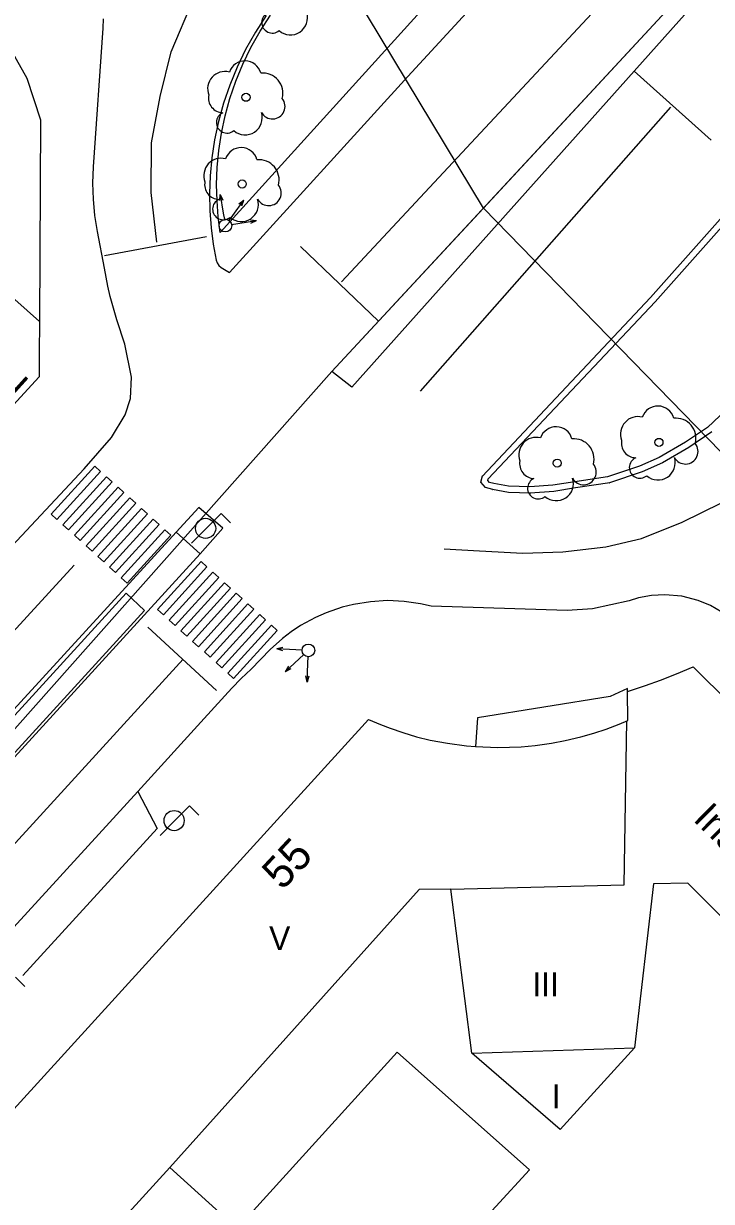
# Model space of a CAD drawing. Extents: x 282771 to 285132, y 4823109 to 4825496.
# Drawn here: x 284216.4 to 284259.9, y 4823429.9 to 4823504.4 of the extents above; entities that cross this region are included whole.
import ezdxf

# ---------------------------------------------------------------- set-up
doc = ezdxf.new("R2010")
doc.units = 0
for name, color, linetype in [('ACERA-BORDILLO', 7, 'Continuous'), ('ACERA-INTERIOR', 7, 'Continuous'), ('ARBOL', 7, 'Continuous'), ('BORDILLO', 7, 'Continuous'), ('CALLE-EJE', 7, 'Continuous'), ('COLEGIO-AREA', 7, 'Continuous'), ('COLEGIO-TEXTO', 7, 'Continuous'), ('EDIFICIO', 7, 'Continuous'), ('FAROLA', 7, 'Continuous'), ('MEDIANERA', 7, 'Continuous'), ('NUM-PORTAL', 7, 'Continuous'), ('PASO-PEATONES', 7, 'Continuous'), ('SEMAFORO', 7, 'Continuous'), ('SENAL-VIARIA', 7, 'Continuous'), ('TXT-ALTURA-EDIFICIO', 7, 'Continuous'), ('ZONA-VERDE', 7, 'Continuous')]:
    doc.layers.add(name, color=color, linetype=linetype)

msp = doc.modelspace()

# ---------------------------------------------------------------- linework, layer by layer
at = {"layer": 'ACERA-BORDILLO'}
for points in [[(284211.102, 4823466.469), (284220.245, 4823476.229), (284221.975, 4823478.214), (284222.835, 4823479.633), (284223.182, 4823480.666), (284223.246, 4823482.012), (284222.82, 4823484.102), (284222.307, 4823485.647), (284221.889, 4823487.121), (284221.754, 4823487.782), (284221.527, 4823488.92), (284221.089, 4823491.229), (284220.93, 4823492.241), (284220.836, 4823493.263), (284220.808, 4823494.289), (284220.845, 4823495.312), (284221.448, 4823504.08), (284221.477, 4823504.669)], [(284260.548, 4823467.171), (284259.825, 4823467.586), (284259.042, 4823467.911), (284258.005, 4823468.179), (284256.937, 4823468.27), (284256.09, 4823468.221), (284255.272, 4823468.069), (284254.685, 4823467.895), (284252.376, 4823467.39), (284250.77, 4823467.279), (284242.17, 4823467.554), (284241.505, 4823467.705), (284240.472, 4823467.846), (284239.413, 4823467.898), (284238.338, 4823467.829), (284237.266, 4823467.663), (284236.561, 4823467.487), (284235.533, 4823467.129), (284234.872, 4823466.837), (284233.924, 4823466.326), (284233.331, 4823465.935), (284232.773, 4823465.51), (284232.008, 4823464.815), (284230.807, 4823463.575), (284230.174, 4823462.986), (284229.58, 4823462.37), (284227.823, 4823460.449), (284223.633, 4823455.825), (284224.854, 4823453.496), (284223.088, 4823451.557), (284216.378, 4823444.211)]]:
    msp.add_lwpolyline(points, dxfattribs=at)
at = {"layer": 'ACERA-INTERIOR'}
msp.add_lwpolyline([(284254.578, 4823462.165), (284254.576, 4823462.338), (284253.487, 4823461.843), (284245.106, 4823460.496), (284244.968, 4823458.668)], dxfattribs=at)
at = {"layer": 'ARBOL'}
for centre in [(284230.477, 4823499.71), (284230.237, 4823494.23), (284256.567, 4823477.9), (284250.137, 4823476.59)]:
    msp.add_circle(centre, 0.255, dxfattribs=at)
for centre, radius, start, end in [((284232.137, 4823504.44), 0.672, 113.73672, 309.4725), ((284233.277, 4823504.74), 1.086, 228.95447, 17.92796), ((284230.407, 4823500.97), 1.038, 15.64228, 161.38435), ((284229.147, 4823500.24), 1.097, 75.4318, 200.55608), ((284231.537, 4823499.97), 1.272, 345.03273, 95.79925), ((284229.037, 4823499.67), 0.935, 168.59898, 268.13236), ((284232.147, 4823499.14), 0.797, 208.96246, 38.99103), ((284229.277, 4823498.12), 0.672, 113.73672, 309.4725), ((284230.417, 4823498.42), 1.086, 228.95447, 17.92796), ((284228.907, 4823494.76), 1.097, 75.4318, 200.55608), ((284230.167, 4823495.49), 1.038, 15.64228, 161.38435), ((284231.297, 4823494.49), 1.272, 345.03273, 95.79925), ((284228.797, 4823494.19), 0.935, 168.59898, 268.13236), ((284231.907, 4823493.66), 0.797, 208.96246, 38.99103), ((284229.037, 4823492.64), 0.672, 113.73672, 309.4725), ((284230.177, 4823492.94), 1.086, 228.95447, 17.92796), ((284256.497, 4823479.16), 1.038, 15.64228, 161.38435), ((284255.237, 4823478.43), 1.097, 75.4318, 200.55608), ((284257.627, 4823478.16), 1.272, 345.03273, 95.79925), ((284250.067, 4823477.85), 1.038, 15.64228, 161.38435), ((284248.807, 4823477.12), 1.097, 75.4318, 200.55608), ((284251.197, 4823476.85), 1.272, 345.03273, 95.79925), ((284255.127, 4823477.86), 0.935, 168.59898, 268.13236), ((284258.237, 4823477.33), 0.797, 208.96246, 38.99103), ((284248.697, 4823476.55), 0.935, 168.59898, 268.13236), ((284251.807, 4823476.02), 0.797, 208.96246, 38.99103), ((284255.367, 4823476.31), 0.672, 113.73672, 309.4725), ((284256.507, 4823476.61), 1.086, 228.95447, 17.92796), ((284248.937, 4823475), 0.672, 113.73672, 309.4725), ((284250.077, 4823475.3), 1.086, 228.95447, 17.92796)]:
    msp.add_arc(centre, radius, start, end, dxfattribs=at)
at = {"layer": 'BORDILLO'}
for points in [[(284231.755, 4823504.878), (284231.068, 4823503.824), (284230.453, 4823502.735), (284229.911, 4823501.618), (284229.444, 4823500.482), (284229.053, 4823499.332), (284228.735, 4823498.176), (284228.492, 4823497.022), (284228.319, 4823495.874), (284228.214, 4823494.739), (284228.175, 4823493.623), (284228.197, 4823492.529), (284228.277, 4823491.463), (284228.41, 4823490.426), (284228.592, 4823489.424), (284228.649, 4823489.241), (284228.759, 4823489.075), (284228.91, 4823488.946), (284229.441, 4823488.63), (284240.705, 4823501.024), (284250.831, 4823512.042)], [(284259.918, 4823478.56), (284258.456, 4823477.58), (284256.782, 4823476.597), (284256.793, 4823476.602), (284255.496, 4823476.033), (284253.447, 4823475.341), (284253.464, 4823475.345), (284251.304, 4823475.017), (284249.929, 4823474.805), (284248.435, 4823474.698), (284248.444, 4823474.698), (284247.063, 4823474.722), (284246.05, 4823474.918), (284246.061, 4823474.915), (284246.061, 4823474.915), (284245.615, 4823475.039), (284245.304, 4823475.381), (284245.425, 4823475.792), (284245.425, 4823475.792), (284245.399, 4823475.743), (284256.041, 4823487.067), (284266.199, 4823498.496)], [(284068.04, 4823296.113), (284227.582, 4823470.859), (284229.022, 4823472.484), (284227.49, 4823473.777), (284226.068, 4823472.225)], [(284227.582, 4823470.859), (284226.068, 4823472.225), (284064.881, 4823296.153)]]:
    msp.add_lwpolyline(points, dxfattribs=at)
at = {"layer": 'CALLE-EJE'}
for points in [[(284307.693, 4823559.92), (284271.874, 4823520.72), (284258.097, 4823506.327), (284245.476, 4823492.711)], [(284245.476, 4823492.711), (284211.347, 4823549.319)], [(284245.476, 4823492.711), (284235.899, 4823482.379), (284176.954, 4823415.93), (284155.747, 4823392.671), (284050.268, 4823277.098)], [(284311.766, 4823424.631), (284245.476, 4823492.711)]]:
    msp.add_lwpolyline(points, dxfattribs=at)
at = {"layer": 'COLEGIO-AREA'}
for points in [[(284211.308, 4823430.831), (284238.207, 4823460.39), (284238.967, 4823460.07), (284239.587, 4823459.83), (284240.387, 4823459.56), (284241.247, 4823459.3), (284242.107, 4823459.09), (284243.207, 4823458.88), (284244.397, 4823458.72), (284244.967, 4823458.67), (284246.397, 4823458.61), (284247.857, 4823458.66), (284248.737, 4823458.74), (284249.777, 4823458.88), (284250.637, 4823459.05), (284251.637, 4823459.28), (284252.447, 4823459.52), (284253.237, 4823459.78), (284254.047, 4823460.09), (284254.597, 4823460.33), (284254.577, 4823462.16), (284255.727, 4823462.54), (284256.657, 4823462.88), (284257.677, 4823463.27), (284258.727, 4823463.71), (284298.987, 4823423.801)], [(284285.866, 4823422.444), (284258.397, 4823450.041), (284256.217, 4823449.99), (284255.017, 4823439.64), (284250.327, 4823434.471), (284244.747, 4823439.291), (284243.427, 4823449.66), (284241.417, 4823449.65), (284225.657, 4823432.07), (284229.917, 4823428.221), (284240.027, 4823439.371), (284248.377, 4823431.931), (284235.627, 4823418.021)]]:
    msp.add_lwpolyline(points, dxfattribs=at)
at = {"layer": 'EDIFICIO'}
for points in [[(284207.067, 4823517.94), (284216.637, 4823500.91), (284217.497, 4823498.29), (284217.437, 4823485.54), (284217.417, 4823483.51), (284217.397, 4823482.05), (284204.308, 4823467.78)], [(284211.307, 4823430.831), (284238.207, 4823460.39), (284238.967, 4823460.07), (284239.587, 4823459.83), (284240.387, 4823459.56), (284241.247, 4823459.3), (284242.107, 4823459.09), (284243.207, 4823458.88), (284244.397, 4823458.72), (284244.967, 4823458.67), (284246.397, 4823458.61), (284247.857, 4823458.66), (284248.737, 4823458.74), (284249.777, 4823458.88), (284250.637, 4823459.05), (284251.637, 4823459.28), (284252.447, 4823459.52), (284253.237, 4823459.78), (284254.047, 4823460.09), (284254.597, 4823460.33), (284254.577, 4823462.16), (284255.727, 4823462.54), (284256.657, 4823462.88), (284257.677, 4823463.27), (284258.727, 4823463.71), (284298.987, 4823423.801)], [(284283.615, 4823424.685), (284258.397, 4823450.04), (284256.217, 4823449.99), (284255.017, 4823439.641), (284250.327, 4823434.471), (284244.747, 4823439.291), (284243.427, 4823449.66), (284241.417, 4823449.65), (284225.657, 4823432.071), (284229.917, 4823428.221), (284240.027, 4823439.371), (284248.377, 4823431.931), (284235.627, 4823418.021)]]:
    msp.add_lwpolyline(points, dxfattribs=at)
at = {"layer": 'FAROLA'}
for p, q in [((284228.904, 4823473.395), (284227.964, 4823472.465)), ((284229.494, 4823472.805), (284228.904, 4823473.395)), ((284227.964, 4823472.465), (284227.034, 4823471.525)), ((284226.912, 4823454.926), (284225.972, 4823453.996)), ((284227.502, 4823454.336), (284226.912, 4823454.926)), ((284225.972, 4823453.996), (284225.042, 4823453.056)), ((284216.512, 4823443.515), (284215.922, 4823444.105))]:
    msp.add_line(p, q, dxfattribs=at)
for centre in [(284227.924, 4823472.465), (284225.932, 4823453.996)]:
    msp.add_circle(centre, 0.637, dxfattribs=at)
at = {"layer": 'MEDIANERA'}
for points in [[(284217.437, 4823485.54), (284208.277, 4823493.7)], [(284243.427, 4823449.66), (284254.367, 4823449.94), (284254.547, 4823460.3)], [(284244.747, 4823439.291), (284255.017, 4823439.641)], [(284218.547, 4823424.251), (284225.657, 4823432.071)]]:
    msp.add_lwpolyline(points, dxfattribs=at)
at = {"layer": 'PASO-PEATONES'}
for points in [[(284218.157, 4823473.371), (284220.914, 4823476.406), (284221.285, 4823476.069), (284218.527, 4823473.035)], [(284218.897, 4823472.699), (284221.655, 4823475.733), (284222.025, 4823475.397), (284219.267, 4823472.363)], [(284219.637, 4823472.026), (284222.395, 4823475.061), (284222.765, 4823474.724), (284220.008, 4823471.69)], [(284220.378, 4823471.354), (284223.135, 4823474.388), (284223.505, 4823474.052), (284220.748, 4823471.018)], [(284221.118, 4823470.681), (284223.875, 4823473.716), (284224.245, 4823473.379), (284221.488, 4823470.345)], [(284221.858, 4823470.009), (284224.615, 4823473.043), (284224.985, 4823472.707), (284222.228, 4823469.672)], [(284222.598, 4823469.336), (284225.355, 4823472.371), (284225.725, 4823472.034), (284222.968, 4823469)], [(284224.884, 4823467.343), (284227.641, 4823470.377), (284228.011, 4823470.041), (284225.254, 4823467.007)], [(284225.624, 4823466.67), (284228.381, 4823469.705), (284228.751, 4823469.368), (284225.994, 4823466.334)], [(284226.364, 4823465.998), (284229.121, 4823469.032), (284229.491, 4823468.696), (284226.734, 4823465.662)], [(284227.104, 4823465.325), (284229.861, 4823468.36), (284230.231, 4823468.023), (284227.474, 4823464.989)], [(284227.844, 4823464.653), (284230.601, 4823467.687), (284230.972, 4823467.351), (284228.214, 4823464.317)], [(284228.584, 4823463.98), (284231.342, 4823467.015), (284231.712, 4823466.679), (284228.954, 4823463.644)], [(284229.325, 4823463.308), (284232.082, 4823466.342), (284232.452, 4823466.006), (284229.695, 4823462.972)]]:
    msp.add_lwpolyline(points, close=True, dxfattribs=at)
at = {"layer": 'SEMAFORO'}
for p, q in [((284228.812, 4823493.179), (284228.849, 4823493.57)), ((284228.849, 4823493.57), (284229.043, 4823492.386)), ((284228.849, 4823493.57), (284229.009, 4823493.212)), ((284229.635, 4823492.24), (284230.336, 4823493.217)), ((284230.021, 4823492.973), (284230.336, 4823493.217)), ((284230.205, 4823492.841), (284230.336, 4823493.217)), ((284229.043, 4823492.386), (284229.108, 4823491.991)), ((284229.404, 4823491.918), (284229.635, 4823492.24)), ((284229.568, 4823491.662), (284229.962, 4823491.727)), ((284229.962, 4823491.727), (284231.146, 4823491.921)), ((284230.755, 4823491.958), (284231.146, 4823491.921)), ((284230.788, 4823491.761), (284231.146, 4823491.921)), ((284232.808, 4823464.927), (284232.423, 4823464.845)), ((284233.622, 4823464.79), (284232.423, 4823464.845)), ((284232.799, 4823464.727), (284232.423, 4823464.845)), ((284234.022, 4823464.772), (284233.622, 4823464.79)), ((284233.836, 4823464.219), (284232.948, 4823463.409)), ((284234.129, 4823464.486), (284233.836, 4823464.219)), ((284234.33, 4823462.755), (284234.385, 4823463.954)), ((284234.385, 4823463.954), (284234.403, 4823464.354)), ((284233.154, 4823463.75), (284232.948, 4823463.409)), ((284233.307, 4823463.583), (284232.948, 4823463.409)), ((284234.33, 4823462.755), (284234.247, 4823463.14)), ((284234.447, 4823463.13), (284234.33, 4823462.755))]:
    msp.add_line(p, q, dxfattribs=at)
for centre in [(284229.173, 4823491.597), (284234.421, 4823464.753)]:
    msp.add_circle(centre, 0.4, dxfattribs=at)
at = {"layer": 'SENAL-VIARIA'}
for points in [[(284224.832, 4823490.552), (284224.477, 4823493.688), (284224.509, 4823496.823), (284225.058, 4823499.765), (284225.737, 4823502.577), (284227.158, 4823505.939), (284228.419, 4823508.008), (284230.099, 4823510.368), (284231.262, 4823511.628), (284233.007, 4823513.212), (284235.366, 4823514.764), (284238.403, 4823516.283), (284241.375, 4823517.124), (284243.605, 4823517.609), (284245.382, 4823517.738), (284247.418, 4823517.738), (284249.776, 4823517.479), (284252.006, 4823516.736), (284253.848, 4823516.057)], [(284255.544, 4823508.488), (284236.507, 4823488.047)], [(284258.706, 4823505.514), (284258.097, 4823506.327), (284235.899, 4823482.379)], [(284258.706, 4823505.514), (284237.17, 4823481.383), (284235.899, 4823482.379)], [(284259.87, 4823497), (284255.008, 4823501.37)], [(284257.293, 4823499.093), (284241.483, 4823481.129)], [(284242.999, 4823471.179), (284245.229, 4823471.05), (284247.975, 4823470.889), (284250.495, 4823470.986), (284253.21, 4823471.309), (284255.471, 4823471.826), (284258.024, 4823472.86), (284260.512, 4823474.089), (284262.031, 4823475.156), (284263.905, 4823476.836), (284265.262, 4823478.226), (284266.942, 4823480.295), (284268.751, 4823483.011), (284269.656, 4823485.209), (284270.69, 4823488.086), (284271.304, 4823491.15), (284271.498, 4823493.704), (284271.369, 4823496.031)], [(284221.542, 4823489.702), (284227.986, 4823490.922)], [(284233.924, 4823490.276), (284238.856, 4823485.569)], [(284069.021, 4823305.625), (284069.021, 4823305.625), (284219.616, 4823470.135)], [(284224.263, 4823466.223), (284228.613, 4823462.229)], [(284217.687, 4823454.539), (284226.498, 4823464.196)], [(284214.199, 4823445.532), (284223.633, 4823455.825)], [(284058.563, 4823280.312), (284072.564, 4823295.641), (284217.687, 4823454.539)]]:
    msp.add_lwpolyline(points, dxfattribs=at)
at = {"layer": 'ZONA-VERDE'}
for p, q in [((284248.585, 4823512.98), (284228.845, 4823491.171)), ((284231.37, 4823503.899), (284232.022, 4823504.901)), ((284230.785, 4823502.864), (284231.37, 4823503.899)), ((284230.271, 4823501.803), (284230.785, 4823502.864)), ((284229.827, 4823500.723), (284230.271, 4823501.803)), ((284229.455, 4823499.631), (284229.827, 4823500.723)), ((284229.154, 4823498.533), (284229.455, 4823499.631)), ((284228.922, 4823497.436), (284229.154, 4823498.533)), ((284256.333, 4823486.793), (284266.498, 4823498.23)), ((284228.758, 4823496.346), (284228.922, 4823497.436)), ((284228.659, 4823495.268), (284228.758, 4823496.346)), ((284228.621, 4823494.207), (284228.659, 4823495.268)), ((284228.643, 4823493.169), (284228.621, 4823494.207)), ((284228.718, 4823492.155), (284228.643, 4823493.169)), ((284228.845, 4823491.171), (284228.718, 4823492.155)), ((284245.774, 4823475.588), (284256.333, 4823486.793)), ((284261.21, 4823480.34), (284259.63, 4823478.839)), ((284259.63, 4823478.839), (284258.234, 4823477.913)), ((284258.234, 4823477.913), (284256.58, 4823476.942)), ((284256.58, 4823476.942), (284255.336, 4823476.4)), ((284253.319, 4823475.72), (284251.245, 4823475.412)), ((284255.336, 4823476.4), (284253.319, 4823475.72)), ((284245.749, 4823475.482), (284245.774, 4823475.588)), ((284245.854, 4823475.356), (284245.749, 4823475.482)), ((284246.127, 4823475.31), (284245.854, 4823475.356)), ((284247.054, 4823475.124), (284246.127, 4823475.31)), ((284248.407, 4823475.097), (284247.054, 4823475.124)), ((284249.868, 4823475.201), (284248.407, 4823475.097)), ((284251.245, 4823475.412), (284249.868, 4823475.201)), ((284055.195, 4823285.125), (284222.909, 4823468.362)), ((284222.909, 4823468.362), (284224.068, 4823467.268)), ((284224.068, 4823467.268), (284056.481, 4823283.998))]:
    msp.add_line(p, q, dxfattribs=at)

# ---------------------------------------------------------------- texts
at = {"layer": 'COLEGIO-TEXTO'}
msp.add_text('Instituto de Educación Secundaria Doña Jimena', height=1.75, rotation=315.4655, dxfattribs=at).set_placement((284258.665, 4823454.031))
at = {"layer": 'NUM-PORTAL'}
for s, rotation, p in [('72', 47.97004, (284214.814, 4823479.819)), ('55', 47.05004, (284232.776, 4823449.537))]:
    msp.add_text(s, height=2, rotation=rotation, dxfattribs=at).set_placement(p)
at = {"layer": 'TXT-ALTURA-EDIFICIO'}
for s, p in [('V', (284231.938, 4823445.81)), ('III', (284248.565, 4823442.9)), ('I', (284249.796, 4823435.821))]:
    msp.add_text(s, height=1.5, rotation=0.00004, dxfattribs=at).set_placement(p)

doc.saveas('drawing.dxf')
